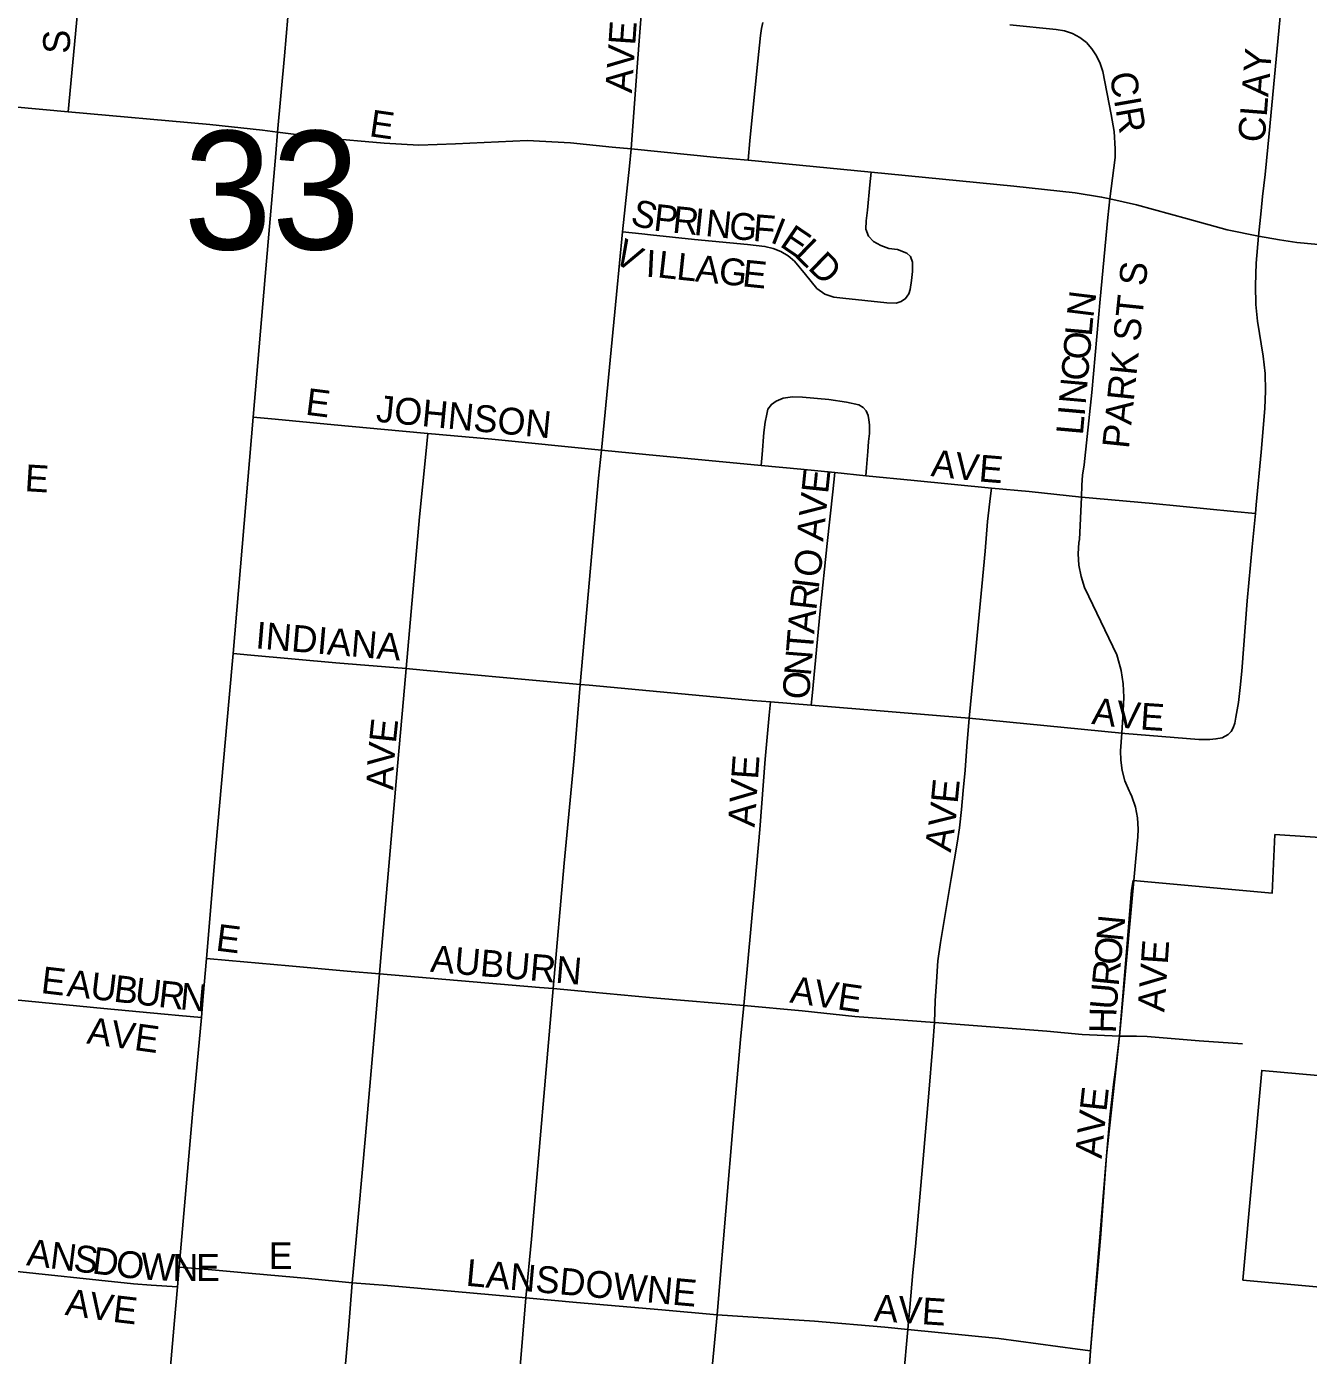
# Model space of a CAD drawing. Extents: x 1410790 to 1770854, y 566777 to 831614.
# Drawn here: x 1600304 to 1602693, y 693297 to 695774 of the extents above; entities that cross this region are included whole.
import ezdxf

# ---------------------------------------------------------------- set-up
doc = ezdxf.new("R2010")
doc.units = 0
for name, color, linetype in [('GM_X_City_Street', 7, 'Continuous'), ('GM_X_City_Street_Text', 7, 'Continuous'), ('GM_X_Corporation', 7, 'Continuous'), ('GM_X_Section_Text', 7, 'Continuous'), ('GM_X_State_Route', 7, 'Continuous'), ('GM_X_Township_Subdivision', 7, 'Continuous'), ('GM_X_Township_Subdivision_Text', 7, 'Continuous')]:
    doc.layers.add(name, color=color, linetype=linetype)

msp = doc.modelspace()

# ---------------------------------------------------------------- linework, layer by layer
at = {"layer": 'GM_X_City_Street'}
for points in [[(1601431, 695546.2), (1601442.4, 695698.6), (1601455.9, 695878.7), (1601462.4, 695960.4), (1601481.1, 696205.9), (1601487.4, 696281.6)], [(1600381.9, 695615.2), (1600399.4, 695800.6), (1600427, 696107.1)], [(1602600.2, 695383.3), (1602605.1, 695430.5), (1602607.6, 695457.4), (1602612.5, 695498.7), (1602620, 695574.7), (1602639.8, 695785.9), (1602647.3, 695867.3)], [(1601649, 695524.9), (1601652.3, 695561.2), (1601656.8, 695611.6), (1601666.8, 695709.6), (1601671.8, 695757.4), (1601673.9, 695770.5), (1601676.2, 695782)], [(1602136.7, 695777.7), (1602222.8, 695768.9), (1602238.4, 695766), (1602253.2, 695761), (1602266.9, 695753.7), (1602279.3, 695744.3), (1602289.7, 695732.8), (1602298.4, 695719.6), (1602305.3, 695705.6), (1602310.2, 695690.6), (1602325.4, 695610.4), (1602330.8, 695578.4), (1602333.1, 695546.3), (1602332.7, 695530.4), (1602322.8, 695452.9)], [(1600023.3, 695648.2), (1600381.9, 695615.2)], [(1600381.9, 695615.2), (1600645.8, 695591.7), (1600743.8, 695581), (1600772.1, 695577.3)], [(1600772.1, 695577.3), (1600857.2, 695566.6), (1600970.6, 695556.6), (1601035.2, 695553.3), (1601103.7, 695555.8), (1601237.3, 695561.7), (1601317.6, 695557.5), (1601395.7, 695549.7), (1601431, 695546.2)], [(1601415, 695391.5), (1601427.6, 695514.2), (1601431, 695546.2)], [(1601431, 695546.2), (1601590.9, 695530.3), (1601649, 695524.9)], [(1601649, 695524.9), (1601770.1, 695513.6), (1601878, 695502.9)], [(1601415, 695391.5), (1601450.6, 695387.8), (1601466.9, 695385.7), (1601549.1, 695377.3), (1601647.6, 695368), (1601680.1, 695364.3), (1601695.5, 695360.7), (1601710, 695355.1), (1601723.3, 695347.1), (1601735.1, 695336.8), (1601755.7, 695311.8), (1601777.2, 695285.8), (1601791.7, 695275.4), (1601808.5, 695270.1), (1601825.3, 695267.7), (1601907.5, 695259.2), (1601924.9, 695258.8), (1601934.2, 695262), (1601942.5, 695267.3), (1601948.3, 695276.1), (1601950.8, 695284.2), (1601953.4, 695301.1), (1601955, 695317.6), (1601955.5, 695335.2), (1601951.7, 695345.3), (1601944.6, 695351.9), (1601927.3, 695358.4), (1601911.1, 695360.7), (1601896.5, 695366), (1601882.6, 695373.4), (1601873, 695383.3), (1601868.6, 695396.5), (1601868.8, 695412.2), (1601871.2, 695432), (1601875.7, 695479.2), (1601878, 695502.9)], [(1601878, 695502.9), (1602144.3, 695476.6), (1602258.6, 695464.4), (1602307.8, 695456.3), (1602322.8, 695452.9)], [(1602270.4, 694897.1), (1602270.6, 694919.1), (1602272.3, 694937.7), (1602274.9, 694957), (1602289.2, 695091.9), (1602305.2, 695266.3), (1602319.5, 695418.2), (1602322.8, 695452.9)], [(1602322.8, 695452.9), (1602372.5, 695441.9), (1602467.7, 695415.6), (1602541.6, 695395.1), (1602600.2, 695383.3)], [(1601375.7, 694984.6), (1601403.6, 695274.8), (1601415, 695391.5)], [(1602594.3, 694866.6), (1602595.8, 694883), (1602604.8, 694980.8), (1602611.6, 695062.5), (1602613.3, 695095), (1602612.4, 695127.3), (1602608.5, 695159.6), (1602598.1, 695224.9), (1602595.1, 695256.2), (1602594.7, 695291.3), (1602595.7, 695333.1), (1602600.2, 695383.3)], [(1602600.2, 695383.3), (1602639.2, 695376.8), (1602671.6, 695371.8), (1602731.5, 695365.8), (1602780.2, 695361.6)], [(1601673.1, 694956.1), (1601675.1, 694976.6), (1601678.2, 695017.3), (1601680.9, 695036.8), (1601683.6, 695051.8), (1601685.9, 695060.8), (1601692.2, 695069.9), (1601700.9, 695076.2), (1601714, 695081.7), (1601731.7, 695083.9), (1601750.2, 695083.7), (1601799.6, 695079), (1601832.2, 695074.1), (1601855, 695069), (1601863.6, 695064), (1601869, 695058.1), (1601872.6, 695049.5), (1601874, 695041.3), (1601875, 695031.9), (1601875, 695015.4), (1601873.5, 695000.5), (1601872.1, 694982), (1601869.6, 694952.6), (1601868.3, 694936.9)], [(1600726.6, 695046.4), (1600767.3, 695042.3), (1600877.4, 695031.7), (1601004.5, 695020.1), (1601051.8, 695015.9)], [(1601011.6, 694577.5), (1601020.7, 694683.8), (1601036.4, 694860.3), (1601048, 694977.3), (1601051.8, 695015.9)], [(1601051.8, 695015.9), (1601171.4, 695005), (1601375.7, 694984.6)], [(1601336, 694547.9), (1601370.3, 694932.6), (1601375.7, 694984.6)], [(1601375.7, 694984.6), (1601458.3, 694976.6), (1601673.1, 694956.1)], [(1601673.1, 694956.1), (1601747, 694949.1), (1601810.5, 694942.7)], [(1601766.4, 694509.2), (1601768.1, 694526.5), (1601783.3, 694684.9), (1601796.3, 694810.6), (1601806.6, 694906.9), (1601810.5, 694942.7)], [(1601810.5, 694942.7), (1601868.3, 694936.9)], [(1601868.3, 694936.9), (1601958.4, 694927.8), (1602102.2, 694914)], [(1602060.6, 694485.3), (1602070.5, 694586.8), (1602084.6, 694730.6), (1602090.8, 694796.3), (1602095.2, 694851.4), (1602100.6, 694899.3), (1602102.2, 694914)], [(1602102.2, 694914), (1602172.5, 694907.3), (1602270.4, 694897.1)], [(1602345.5, 694456.9), (1602347.8, 694497.5), (1602348, 694499), (1602349.4, 694524.2), (1602348, 694549.3), (1602344, 694574.2), (1602337.4, 694598.5), (1602335.9, 694602.9), (1602283.9, 694711.9), (1602276, 694728.8), (1602269.5, 694749.1), (1602265.5, 694770), (1602264.1, 694791.3), (1602265.5, 694812.6), (1602266.3, 694818.3), (1602270.4, 694897.1)], [(1602270.4, 694897.1), (1602403.4, 694884.9), (1602553.9, 694870), (1602594.3, 694866.6)], [(1602543.5, 694454.5), (1602549.3, 694460.3), (1602552.6, 694467.3), (1602555.9, 694476), (1602557.9, 694486.9), (1602562.5, 694514), (1602566.1, 694542.5), (1602569.1, 694572.4), (1602579.2, 694703.5), (1602588.1, 694804.2), (1602594.3, 694866.6)], [(1600689, 694605.7), (1600722.3, 694602.6), (1600880.3, 694588), (1601011.6, 694577.5)], [(1600962, 694008.6), (1600964.4, 694038.8), (1600978.2, 694194.6), (1600995.5, 694395.3), (1601006.4, 694520.8), (1601011.6, 694577.5)], [(1601011.6, 694577.5), (1601043.2, 694574.8), (1601205.9, 694559.6), (1601336, 694547.9)], [(1601285.9, 693981.2), (1601306.3, 694215), (1601324.5, 694410.7), (1601334, 694524.9), (1601336, 694547.9)], [(1601336, 694547.9), (1601352.4, 694546.4), (1601656.9, 694518.1), (1601690.4, 694515.4)], [(1601640.7, 693949.6), (1601662, 694179.9), (1601670.9, 694277.8), (1601680.5, 694408.4), (1601688.1, 694490.7), (1601690.4, 694515.4)], [(1601690.4, 694515.4), (1601766.4, 694509.2)], [(1601766.4, 694509.2), (1601909.8, 694497.5), (1602007.3, 694489.1), (1602060.6, 694485.3)], [(1601996.2, 693917.8), (1601997.6, 693958.4), (1602000.1, 693993.7), (1602002.7, 694032.9), (1602007.2, 694066.7), (1602027.2, 694186.1), (1602038.4, 694252), (1602042.9, 694280.8), (1602046.7, 694315), (1602049.9, 694350.5), (1602053.7, 694387.9), (1602056.8, 694432), (1602060.6, 694485.3)], [(1602060.6, 694485.3), (1602345.5, 694456.9)], [(1602341.1, 693892.6), (1602344.5, 693931.8), (1602375.3, 694263.7), (1602376, 694278.4), (1602374.7, 694299.1), (1602370.6, 694319.4), (1602364, 694339), (1602360.9, 694346), (1602359, 694349.7), (1602351.2, 694368), (1602345.9, 694387.3), (1602343.3, 694407), (1602343.1, 694423.9), (1602345.5, 694456.9)], [(1602345.5, 694456.9), (1602350.8, 694456.4), (1602488.7, 694445.2), (1602509.2, 694445), (1602520.6, 694446.5), (1602532.4, 694448.7), (1602543.5, 694454.5)], [(1600639.5, 694036.8), (1600681, 694033.3), (1600793.2, 694023.7), (1600901.5, 694013.3), (1600962, 694008.6)], [(1600911.1, 693432.7), (1600916.3, 693492.6), (1600935.6, 693706.3), (1600951.1, 693884.7), (1600962, 694008.6)], [(1600962, 694008.6), (1601260.1, 693983.3), (1601285.9, 693981.2)], [(1601234.7, 693404.4), (1601245.2, 693513.7), (1601285.9, 693981.2)], [(1601285.9, 693981.2), (1601358.4, 693974.4), (1601384.7, 693972), (1601465.1, 693964.5), (1601478.6, 693963.2), (1601640.7, 693949.6)], [(1600257.1, 693962.2), (1600448.5, 693944.1), (1600561.3, 693933.4), (1600587.9, 693930.8), (1600629.9, 693926.9)], [(1601591.3, 693372.9), (1601593.1, 693395.7), (1601621.9, 693736.3), (1601634.8, 693885.9), (1601640.7, 693949.6)], [(1601640.7, 693949.6), (1601749.5, 693939.4), (1601847.5, 693929), (1601996.2, 693917.8)], [(1601946.4, 693345.4), (1601950, 693386.4), (1601956.1, 693451.5), (1601960.6, 693500.2), (1601975, 693663.8), (1601984.8, 693778.4), (1601993, 693876.6), (1601996.2, 693917.8)], [(1601996.2, 693917.8), (1602044, 693914.3), (1602205.4, 693901.9), (1602271.5, 693895.5), (1602341.1, 693892.6)], [(1600216.1, 693462.7), (1600256.8, 693456.7), (1600503.6, 693430.7), (1600536.6, 693428.4), (1600585.2, 693425.1)], [(1600588.4, 693462), (1600642.8, 693457.2), (1600724.7, 693450), (1600829.4, 693440.3), (1600911.1, 693432.7)], [(1600856.7, 692827.4), (1600857, 692831.3), (1600862.2, 692886), (1600871.2, 692980.7), (1600888.6, 693168.1), (1600904, 693345.1), (1600911.1, 693432.7)], [(1600911.1, 693432.7), (1600977, 693427.5), (1601234.7, 693404.4)], [(1601175.8, 692730.5), (1601179.6, 692772.2), (1601186.1, 692844.6), (1601193.8, 692929.6), (1601198.1, 692977.3), (1601205.1, 693054.7), (1601213, 693155), (1601223.3, 693269.1), (1601234.7, 693404.4)], [(1601234.7, 693404.4), (1601329.3, 693395.9), (1601488, 693382.2), (1601591.3, 693372.9)], [(1601534, 692763.3), (1601549.4, 692926.4), (1601567.3, 693118.3), (1601591.3, 693372.9)], [(1601591.3, 693372.9), (1601772.4, 693360.9), (1601903.4, 693349.7), (1601946.4, 693345.4)], [(1601880.6, 692663.8), (1601887.6, 692715.9), (1601889.8, 692732.2), (1601895.5, 692781.3), (1601903.2, 692863.1), (1601907.8, 692912.2), (1601921, 693042.8), (1601929.9, 693141), (1601938.4, 693255.8), (1601946.4, 693345.4)], [(1601946.4, 693345.4), (1602116, 693328.5), (1602262.5, 693309.1), (1602287.3, 693305.8)]]:
    msp.add_lwpolyline(points, dxfattribs=at)
at = {"layer": 'GM_X_Corporation'}
for points in [[(1602837.6, 694254.4), (1602630.8, 694268), (1602625.4, 694158.8), (1602366.6, 694182.5), (1602363.7, 694164.4), (1602361.2, 694133.8), (1602356.1, 694072.5), (1602341.1, 693892.6), (1602316.9, 693669.5), (1602287.3, 693305.8), (1602238.9, 692632.2), (1603213.8, 692545.2)], [(1603244.4, 693376.9), (1602570.9, 693437.6), (1602606.1, 693828.5), (1603002.8, 693792.7)]]:
    msp.add_lwpolyline(points, dxfattribs=at)
at = {"layer": 'GM_X_State_Route'}
for points in [[(1600784.6, 695719.7), (1600797.4, 695864.4), (1600815, 696068), (1600820.3, 696126), (1600831.3, 696240.4), (1600839.9, 696343), (1600850.3, 696469.4), (1600857.4, 696543.4), (1600876.3, 696742.4), (1600879.8, 696779.9), (1600902.5, 697008.6), (1600912.9, 697111.1), (1600920.8, 697188.2), (1600927.1, 697250.6), (1600927.4, 697253.2), (1600933.7, 697316.9), (1600946.1, 697445.5), (1600946.7, 697452.5)], [(1600527.1, 692803.8), (1600554.8, 693067.6), (1600565.8, 693198.4), (1600579.7, 693362), (1600585.2, 693425.1), (1600588.4, 693462), (1600613.9, 693754.5), (1600629.9, 693926.9), (1600633.6, 693967), (1600639.5, 694036.8), (1600657.1, 694245.1), (1600681.9, 694523.1), (1600689, 694605.7), (1600726.6, 695046.4), (1600748.9, 695308.3), (1600768.6, 695537.3), (1600772.1, 695577.3), (1600784.6, 695719.7)]]:
    msp.add_lwpolyline(points, dxfattribs=at)
at = {"layer": 'GM_X_Township_Subdivision'}
for points in [[(1602287.3, 693305.8), (1602291.7, 693363.5), (1602298.6, 693437.7), (1602306.2, 693523), (1602311.3, 693593), (1602316.9, 693669.4), (1602323.2, 693741.1), (1602330, 693802.3), (1602334.1, 693834.8), (1602341.1, 693892.6)], [(1602341.1, 693892.6), (1602352.6, 693892.1), (1602372.9, 693892), (1602392.7, 693891.4), (1602489.2, 693883.3), (1602570.4, 693878.1)], [(1602239, 692632.2), (1602243.8, 692700.5), (1602246.7, 692739.9), (1602249.5, 692779.5), (1602254.8, 692853.5), (1602258.8, 692909), (1602262.9, 692966.2), (1602271.3, 693083.6), (1602276.4, 693140.8), (1602280.7, 693189.4), (1602283.2, 693222.7), (1602284.1, 693262.8), (1602287.3, 693305.8)]]:
    msp.add_lwpolyline(points, dxfattribs=at)

# ---------------------------------------------------------------- texts
at = {"layer": 'GM_X_City_Street_Text'}
for s, rotation, p in [('S', 90, (1600385.1, 695723.6)), ('AVE', 86.0571, (1601432.3, 695649.4)), ('CLAY', 85.4828, (1602611.5, 695557.1)), ('CIR', 279.8694, (1602322.2, 695685.6)), ('E', 351.8743, (1600941.4, 695570)), ('S', 342.6492, (1601427.3, 695406.8)), ('P', 353.7018, (1601471.2, 695394.2)), ('R', 354.0459, (1601506.5, 695390.3)), ('I', 354.1357, (1601546, 695386.1)), ('N', 354.1328, (1601567.9, 695383.9)), ('G', 354.122, (1601611.7, 695379.4)), ('F', 355.3861, (1601656.7, 695374.8)), ('I', 338.4259, (1601688, 695372.8)), ('E', 325.7644, (1601705.8, 695366.1)), ('V', 329.9434, (1601394.6, 695337.3)), ('L', 315.937, (1601733.2, 695347.7)), ('I', 357.2547, (1601457.5, 695308)), ('L', 353.5256, (1601478.6, 695307)), ('L', 354.0012, (1601514, 695303)), ('A', 354.0389, (1601549.1, 695299.3)), ('G', 354.0561, (1601592.8, 695294.8)), ('E', 354.1535, (1601636.7, 695290.2)), ('D', 315.955, (1601758.5, 695323.2)), ('PARK ST S', 84.1232, (1602358.4, 694986.1)), ('N', 82.9441, (1602292.2, 695230.2)), ('L', 84.9416, (1602289.1, 695195.6)), ('O', 84.9307, (1602285.2, 695151.8)), ('C', 84.9242, (1602281.7, 695112.3)), ('N', 84.9248, (1602277.8, 695068.5)), ('E', 352.8783, (1600822.5, 695050.9)), ('JOHNSON', 354.5576, (1600954.3, 695037.7)), ('L', 84.9391, (1602272.7, 695011.5)), ('I', 84.9223, (1602275.9, 695046.6)), ('A', 353.5826, (1601988.4, 694936.5)), ('V', 353.5826, (1602032.2, 694931.6)), ('E', 355.3366, (1602077.6, 694926.5)), ('E', 356.4186, (1600299.8, 694908.4)), ('AVE', 84.0909, (1601788.7, 694813.5)), ('O', 82.879, (1601783, 694745.9)), ('R', 83.4037, (1601775.8, 694684.9)), ('I', 82.8994, (1601780.3, 694724.1)), ('A', 85.0984, (1601772.1, 694641.4)), ('INDIANA', 355.157, (1600729.7, 694615.3)), ('T', 85.4869, (1601769.3, 694606.4)), ('N', 85.4487, (1601765.8, 694562.5)), ('O', 85.4705, (1601762.3, 694518.7)), ('A', 352.5036, (1602287.8, 694474.5)), ('V', 354.3893, (1602333.2, 694468.5)), ('E', 356.1136, (1602378.6, 694464.1)), ('E', 84.0053, (1600992.3, 694437.2)), ('V', 85.1202, (1600988.6, 694393.6)), ('AVE', 86.0569, (1601661.1, 694281)), ('A', 89.0382, (1600987.9, 694350.5)), ('E', 84.5486, (1602039.3, 694324.8)), ('V', 83.5709, (1602034.3, 694280.2)), ('A', 80.3598, (1602026.5, 694233.8)), ('E', 352.8783, (1600655.3, 694052.1)), ('N', 84.4177, (1602347.4, 694067.3)), ('O', 84.4177, (1602343.1, 694023.5)), ('AUBURN', 355.0275, (1601055.5, 694012.5)), ('AVE', 86.0571, (1602424.6, 693936.3)), ('R', 84.4296, (1602339.3, 693984.1)), ('E', 353.2511, (1600329.6, 693972.9)), ('A', 353.241, (1600377.7, 693967.2)), ('U', 353.2427, (1600421.4, 693962.1)), ('B', 353.2485, (1600465.1, 693956.9)), ('U', 353.2601, (1600504.4, 693952.2)), ('AVE', 351.8726, (1601725.2, 693955.2)), ('R', 353.5188, (1600548.4, 693947)), ('N', 354.8851, (1600589, 693942.4)), ('U', 85.0984, (1602335.5, 693940.4)), ('AVE', 352.1471, (1600414.9, 693878.9)), ('H', 88.3606, (1602334.3, 693897.2)), ('A', 352.8994, (1600302.7, 693465.4)), ('N', 352.9095, (1600346.3, 693459.9)), ('E', 0, (1600755.3, 693458.2)), ('S', 352.9055, (1600390, 693454.5)), ('D', 352.8994, (1600424.9, 693450.2)), ('O', 352.9095, (1600468.6, 693444.7)), ('W', 357.2962, (1600516.4, 693438.9)), ('N', 0.0096, (1600576.1, 693436.2)), ('E', 0, (1600620.1, 693436.2)), ('LANSDOWNE', 354.7535, (1601121.7, 693427.3)), ('A', 351.5762, (1600374.5, 693373)), ('V', 351.8005, (1600418.2, 693366.5)), ('E', 353.3385, (1600463.3, 693360)), ('AVE', 356.3077, (1601882.4, 693361.3))]:
    msp.add_text(s, height=50, rotation=rotation, dxfattribs=at).set_placement(p)
at = {"layer": 'GM_X_Section_Text'}
msp.add_text('33', height=221, rotation=0, dxfattribs=at).set_placement((1600596.9, 695358.7))
at = {"layer": 'GM_X_Township_Subdivision_Text'}
for s, rotation, p in [('E', 83.8952, (1602316.6, 693750.5)), ('V', 83.912, (1602311.9, 693706.8)), ('A', 84.6374, (1602307.8, 693663.1))]:
    msp.add_text(s, height=50, rotation=rotation, dxfattribs=at).set_placement(p)

doc.saveas('drawing.dxf')
